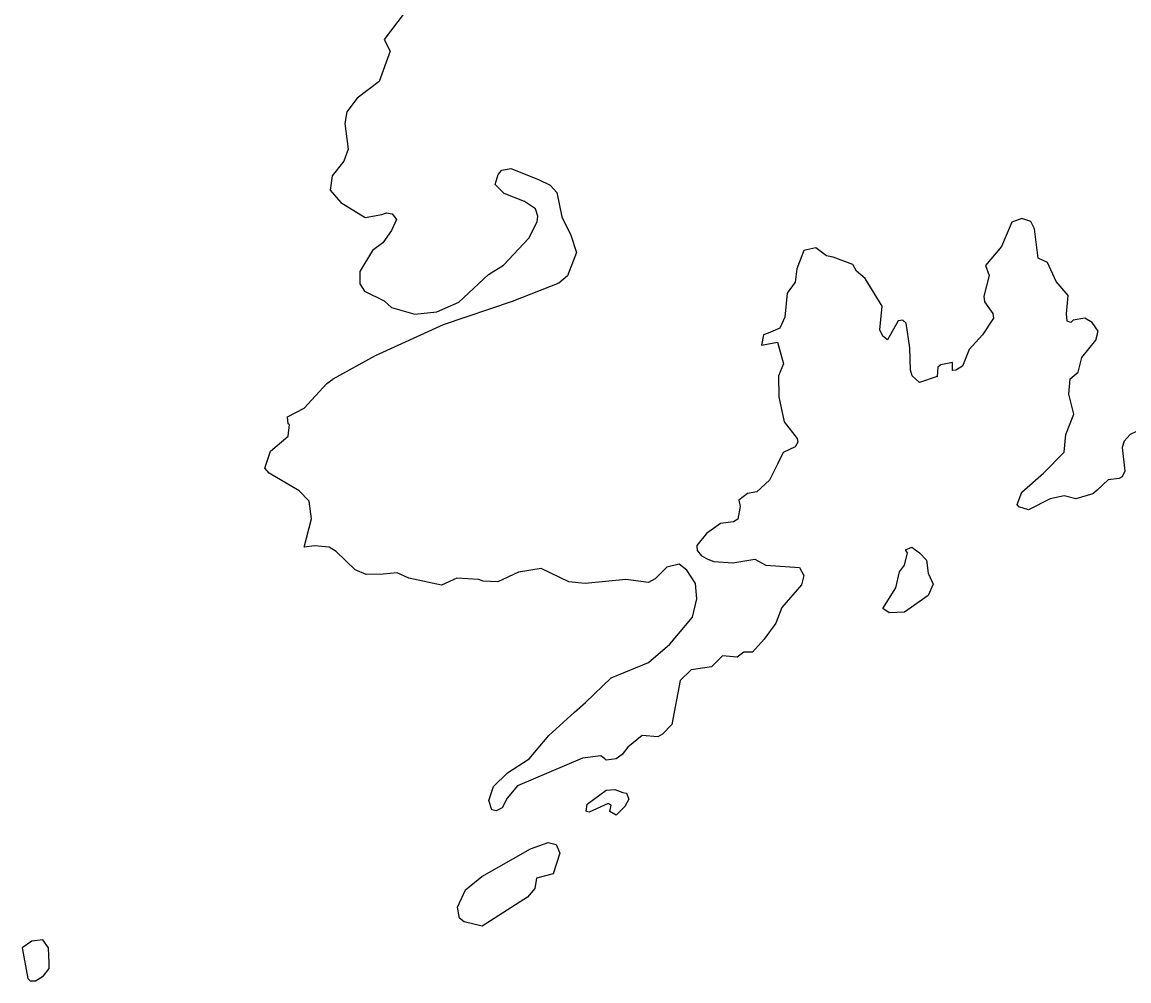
# Model space of a CAD drawing. Extents: x 0 to 2603, y -226 to 830.
# Drawn here: x 193.675 to 196.001, y 519.083 to 521.099 of the extents above; entities that cross this region are included whole.
import ezdxf

# ---------------------------------------------------------------- set-up
doc = ezdxf.new("R2010")
doc.units = 0
doc.layers.add('CT_TSH_Map_Town_Limits', color=7, linetype='Continuous')

msp = doc.modelspace()

# ---------------------------------------------------------------- linework, layer by layer
at = {"layer": 'CT_TSH_Map_Town_Limits'}
for points in [[(194.4778, 521.1177), (194.4353, 521.0623), (194.4483, 521.0379), (194.4251, 520.9736)], [(194.4251, 520.9736), (194.3788, 520.9387), (194.3569, 520.9104), (194.3531, 520.8859), (194.3596, 520.8319), (194.3505, 520.8061), (194.3261, 520.7752), (194.3223, 520.7456), (194.3442, 520.7198), (194.3957, 520.6877), (194.4305, 520.6942), (194.4408, 520.698), (194.4524, 520.6955), (194.4614, 520.6839), (194.4511, 520.6606), (194.4331, 520.6349), (194.4113, 520.6182), (194.3842, 520.5744), (194.3842, 520.5487), (194.3945, 520.5332), (194.4357, 520.5126), (194.4512, 520.4985), (194.5001, 520.4844), (194.5464, 520.4895), (194.5928, 520.5101), (194.6547, 520.5681), (194.6867, 520.5874), (194.7395, 520.6442), (194.7574, 520.679), (194.7588, 520.6905), (194.7537, 520.706), (194.7305, 520.7214), (194.688, 520.7381), (194.6687, 520.7574), (194.675, 520.778), (194.6827, 520.7871), (194.702, 520.7909), (194.76, 520.7678), (194.7844, 520.7562), (194.7987, 520.7408), (194.8089, 520.6893), (194.8283, 520.6507), (194.8399, 520.6146), (194.8207, 520.5656), (194.8026, 520.5502), (194.7048, 520.5116), (194.5593, 520.4625), (194.4165, 520.3968), (194.3277, 520.3477)], [(195.8752, 520.3167), (195.8778, 520.3488), (195.8944, 520.3629), (195.9022, 520.3939), (195.9318, 520.43), (195.9369, 520.4493), (195.9241, 520.4673), (195.9086, 520.4763), (195.8841, 520.4724), (195.8789, 520.4673), (195.8712, 520.4698), (195.87, 520.4853), (195.8738, 520.5239), (195.848, 520.5535), (195.8299, 520.5934), (195.8106, 520.6024), (195.8028, 520.6642), (195.7951, 520.6797), (195.7758, 520.6861), (195.7552, 520.6783), (195.7333, 520.6268), (195.6999, 520.5869), (195.7077, 520.5662), (195.6961, 520.5226), (195.6974, 520.5109), (195.7154, 520.4864), (195.7167, 520.4762), (195.6936, 520.4414), (195.6652, 520.4105), (195.6512, 520.3757), (195.6371, 520.3667), (195.6306, 520.3666), (195.6306, 520.3834), (195.606, 520.3782), (195.5997, 520.3731), (195.5984, 520.3537), (195.5611, 520.3408), (195.5457, 520.3551), (195.5417, 520.3667), (195.5404, 520.4142), (195.5327, 520.4658), (195.5262, 520.4722), (195.5159, 520.4708), (195.494, 520.4309), (195.4838, 520.4387), (195.4774, 520.4515), (195.4824, 520.5017), (195.4464, 520.5597), (195.4283, 520.575), (195.4206, 520.5892), (195.3794, 520.6047)], [(195.3794, 520.6047), (195.3652, 520.6072), (195.3433, 520.624), (195.3176, 520.6188), (195.3034, 520.5802), (195.2996, 520.5519), (195.2829, 520.5287), (195.2778, 520.4785), (195.2674, 520.4552), (195.243, 520.4449), (195.2327, 520.4411), (195.2288, 520.4192), (195.2622, 520.4257), (195.2753, 520.3806), (195.2649, 520.3549), (195.265, 520.3111), (195.2765, 520.2583), (195.3036, 520.2235), (195.3049, 520.2158), (195.2999, 520.2055), (195.2741, 520.1939), (195.2625, 520.1694), (195.2458, 520.136), (195.2188, 520.1115), (195.1995, 520.1077), (195.1814, 520.0935), (195.184, 520.0806), (195.179, 520.0535), (195.1698, 520.0483), (195.1428, 520.0445), (195.1132, 520.0239), (195.0927, 519.9981), (195.0939, 519.9878), (195.103, 519.9763), (195.1159, 519.9699)], [(196.1249, 520.4326), (196.1043, 520.367), (196.0709, 520.3181), (196.0491, 520.2369), (196.0388, 520.2305), (196.0169, 520.2382), (196.004, 520.2318), (195.9911, 520.2176), (195.9872, 520.2047), (195.9925, 520.1546), (195.9873, 520.1429), (195.9809, 520.139), (195.9577, 520.1365), (195.9346, 520.1146)], [(194.2339, 520.2538), (194.2326, 520.2691), (194.2672, 520.2873), (194.3149, 520.3387), (194.3277, 520.3477)], [(195.8213, 520.1505), (195.8649, 520.1943), (195.8688, 520.2317), (195.8855, 520.2742), (195.8752, 520.3167)], [(194.2828, 520.0542), (194.2777, 520.0916), (194.257, 520.1133), (194.194, 520.1506), (194.185, 520.161), (194.1965, 520.197), (194.2338, 520.228), (194.2363, 520.2524), (194.2339, 520.2538)], [(195.9346, 520.1146), (195.9255, 520.1068), (195.8895, 520.0965), (195.8651, 520.1029), (195.8355, 520.0964), (195.7904, 520.0733), (195.7698, 520.0797), (195.766, 520.0848), (195.7762, 520.1107), (195.8213, 520.1505)], [(194.2893, 519.9975), (194.2674, 519.995), (194.2828, 520.0542)], [(194.6344, 519.927), (194.588, 519.9295), (194.5558, 519.9153), (194.4877, 519.9295), (194.4632, 519.941), (194.4335, 519.9384), (194.3976, 519.9371), (194.3743, 519.9474), (194.3344, 519.986), (194.3203, 519.995), (194.2893, 519.9975)], [(195.5755, 519.9676), (195.5794, 519.9405), (195.5897, 519.9173), (195.5793, 519.8929), (195.5292, 519.8581), (195.4971, 519.8567), (195.4841, 519.8658), (195.5111, 519.9095), (195.5188, 519.943), (195.5291, 519.9571), (195.5356, 519.983), (195.5317, 519.9894)], [(195.5317, 519.9894), (195.5446, 519.9945), (195.5613, 519.983), (195.5755, 519.9676)], [(195.215, 519.9699), (195.2382, 519.957), (195.309, 519.9519), (195.3181, 519.9352), (195.3128, 519.9159), (195.2717, 519.8682), (195.2588, 519.8348), (195.2345, 519.8012), (195.21, 519.7743), (195.192, 519.7742), (195.1778, 519.7639), (195.1469, 519.7664), (195.1238, 519.7432), (195.0813, 519.7368), (195.058, 519.7148), (195.0402, 519.6222), (195.0209, 519.6016), (195.0106, 519.5964), (194.9783, 519.599), (194.9475, 519.5744), (194.936, 519.559), (194.9231, 519.55), (194.9024, 519.5473), (194.8998, 519.5499)], [(195.1159, 519.9699), (195.1287, 519.9646), (195.1687, 519.9621), (195.215, 519.9699)], [(194.8586, 519.6684), (194.9127, 519.7199), (194.9911, 519.7522), (195.0361, 519.7908), (195.0838, 519.8475), (195.0927, 519.8861), (195.0901, 519.9183), (195.0721, 519.9466), (195.0554, 519.9594), (195.0296, 519.9529), (195.0052, 519.9285), (194.991, 519.9208), (194.9434, 519.9272), (194.8584, 519.9182), (194.8237, 519.922), (194.7658, 519.9503), (194.718, 519.9426), (194.6743, 519.9219), (194.6434, 519.9231), (194.6344, 519.927)], [(194.8998, 519.5499), (194.8909, 519.5564), (194.8522, 519.5513), (194.7159, 519.4931), (194.694, 519.4674), (194.6836, 519.4468), (194.6708, 519.4403), (194.6617, 519.4429), (194.6554, 519.4622), (194.6657, 519.4918), (194.6952, 519.5202), (194.7402, 519.5498), (194.7815, 519.5988), (194.8354, 519.6477), (194.8586, 519.6684)], [(194.9412, 519.4495), (194.9232, 519.4315), (194.9103, 519.4392), (194.9129, 519.4521), (194.9064, 519.456), (194.8664, 519.4379), (194.86, 519.4392), (194.8626, 519.4546), (194.9025, 519.4843), (194.9205, 519.4856), (194.9372, 519.4792), (194.9449, 519.478), (194.9502, 519.465), (194.9412, 519.4495)], [(194.6065, 519.2743), (194.6412, 519.3026), (194.7429, 519.3605), (194.7803, 519.3736), (194.797, 519.3697), (194.8048, 519.3517), (194.7906, 519.3078), (194.7558, 519.2988), (194.752, 519.277), (194.7366, 519.2589), (194.6413, 519.1982), (194.604, 519.2073), (194.5937, 519.2151), (194.5898, 519.2382), (194.6065, 519.2743)], [(193.7312, 519.1205), (193.7298, 519.1526), (193.7183, 519.1694), (193.6951, 519.1668), (193.6745, 519.1526), (193.6862, 519.0882), (193.6913, 519.0831), (193.7029, 519.083), (193.7196, 519.0934), (193.7312, 519.1088), (193.7312, 519.1205)]]:
    msp.add_lwpolyline(points, dxfattribs=at)

doc.saveas('drawing.dxf')
